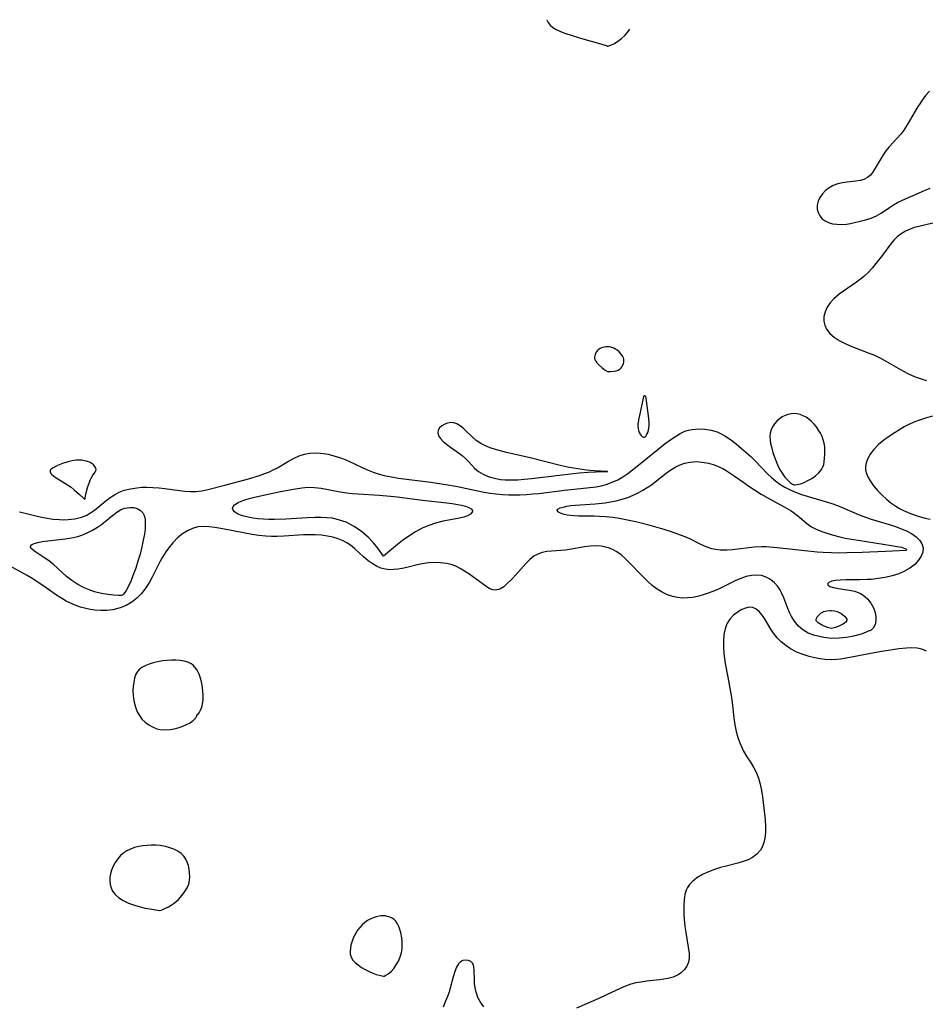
# Model space of a CAD drawing. Header units: inches. Extents: x 1073367 to 1082519, y 1569854 to 1574957.
# Tile 261 of 565: x 1077261 to 1077504, y 1574691 to 1574954. Entities that reach past the tile are written whole.
import ezdxf

# ---------------------------------------------------------------- set-up
doc = ezdxf.new("R2010")
doc.units = ezdxf.units.IN
doc.header["$MEASUREMENT"] = 0
doc.layers.add('CGG_CurvaNivelLidar_v1', color=7, linetype='Continuous', lineweight=30, true_color=0x008008)

msp = doc.modelspace()

# ---------------------------------------------------------------- linework, layer by layer
at = {"layer": 'CGG_CurvaNivelLidar_v1'}
for points in [[(1077402.2242, 1574954.3804, 68), (1077402.2266, 1574954.3583, 68), (1077402.5693, 1574953.6084, 68), (1077403.1317, 1574952.9364, 68), (1077403.8647, 1574952.3317, 68), (1077404.7303, 1574951.7879, 68), (1077405.7192, 1574951.2972, 68), (1077407.0124, 1574950.7926, 68), (1077408.5184, 1574950.2923, 68), (1077411.3005, 1574949.4662, 68), (1077416.9853, 1574947.8519, 68), (1077418.3643, 1574947.3735, 68), (1077418.5, 1574947.272, 68)], [(1077418.5, 1574947.272, 68), (1077418.7122, 1574947.2996, 68), (1077419.3028, 1574947.5282, 68), (1077420.1576, 1574947.9448, 68), (1077421.1652, 1574948.5442, 68), (1077422.2225, 1574949.322, 68), (1077423.2338, 1574950.2448, 68), (1077424.1126, 1574951.2695, 68), (1077424.4684, 1574951.8513, 68)], [(1077504.7153, 1574935.2441, 68), (1077503.7031, 1574934.0476, 68), (1077502.7503, 1574932.813, 68), (1077502.0994, 1574931.8792, 68), (1077501.4877, 1574930.925, 68), (1077498.7874, 1574926.2351, 68), (1077497.8345, 1574924.772, 68), (1077497.034, 1574923.7297, 68), (1077496.0196, 1574922.5794, 68), (1077493.9629, 1574920.3753, 68), (1077493.0284, 1574919.239, 68), (1077492.3181, 1574918.2064, 68), (1077489.9566, 1574914.2323, 68), (1077489.4466, 1574913.4802, 68), (1077488.8906, 1574912.8119, 68), (1077488.0835, 1574912.1293, 68), (1077487.1551, 1574911.6372, 68), (1077486.1253, 1574911.3445, 68), (1077485.0056, 1574911.1707, 68), (1077482.6371, 1574910.8804, 68), (1077481.4194, 1574910.6881, 68), (1077480.2222, 1574910.4228, 68), (1077478.9054, 1574909.9728, 68), (1077477.8265, 1574909.3875, 68), (1077476.8607, 1574908.6463, 68), (1077476.0296, 1574907.7811, 68), (1077475.3629, 1574906.8186, 68), (1077474.8992, 1574905.7992, 68), (1077474.6488, 1574904.7477, 68), (1077474.638, 1574903.7041, 68), (1077474.8741, 1574902.7519, 68), (1077475.3328, 1574901.8765, 68), (1077475.9937, 1574901.1143, 68), (1077476.779, 1574900.5346, 68), (1077477.6963, 1574900.0896, 68), (1077478.7162, 1574899.7845, 68), (1077479.912, 1574899.615, 68), (1077481.1699, 1574899.5922, 68), (1077482.4639, 1574899.6924, 68), (1077483.5593, 1574899.8557, 68), (1077484.6563, 1574900.0713, 68), (1077486.1492, 1574900.4198, 68), (1077487.6067, 1574900.804, 68), (1077489.1385, 1574901.2643, 68), (1077490.5611, 1574901.8518, 68), (1077491.7737, 1574902.582, 68), (1077493.988, 1574904.1429, 68), (1077495.0686, 1574904.8406, 68), (1077496.2019, 1574905.4835, 68), (1077497.538, 1574906.1191, 68), (1077503.4342, 1574908.6916, 68), (1077504.8966, 1574909.3023, 68)], [(1077505.6602, 1574899.8803, 68), (1077501.8414, 1574899.0357, 68), (1077500.668, 1574898.7252, 68), (1077499.5288, 1574898.3465, 68), (1077498.2718, 1574897.7932, 68), (1077497.1053, 1574897.1101, 68), (1077496.0538, 1574896.2899, 68), (1077495.1965, 1574895.4071, 68), (1077494.4107, 1574894.4319, 68), (1077492.1566, 1574891.3732, 68), (1077490.3987, 1574889.1127, 68), (1077489.3752, 1574887.9049, 68), (1077488.2946, 1574886.7472, 68), (1077487.1429, 1574885.664, 68), (1077486.5676, 1574885.1822, 68), (1077485.2222, 1574884.1611, 68), (1077481.6665, 1574881.7358, 68), (1077480.5408, 1574880.9104, 68), (1077479.8047, 1574880.3113, 68), (1077479.1177, 1574879.6839, 68), (1077478.1325, 1574878.5992, 68), (1077477.3335, 1574877.4439, 68), (1077476.7587, 1574876.2331, 68), (1077476.4517, 1574874.9812, 68), (1077476.4376, 1574873.7266, 68), (1077476.6925, 1574872.6236, 68), (1077477.1843, 1574871.576, 68), (1077478.0534, 1574870.4261, 68), (1077479.1774, 1574869.406, 68), (1077480.5681, 1574868.4905, 68), (1077482.1227, 1574867.6975, 68), (1077483.4782, 1574867.1163, 68), (1077487.9032, 1574865.4238, 68), (1077489.9634, 1574864.5714, 68), (1077491.6169, 1574863.7748, 68), (1077493.2386, 1574862.9037, 68), (1077497.6236, 1574860.3905, 68), (1077499.0965, 1574859.6267, 68), (1077500.9094, 1574858.8313, 68), (1077502.7794, 1574858.1754, 68), (1077503.9616, 1574857.841, 68)], [(1077505.5646, 1574848.2309, 68), (1077503.6357, 1574847.7309, 68), (1077502.0427, 1574847.2225, 68), (1077500.4917, 1574846.6295, 68), (1077498.9973, 1574845.9424, 68), (1077497.9641, 1574845.386, 68), (1077495.5744, 1574843.9188, 68), (1077493.9838, 1574842.88, 68), (1077492.4639, 1574841.8041, 68), (1077491.0713, 1574840.6527, 68), (1077489.8525, 1574839.3875, 68), (1077488.8359, 1574838.0551, 68), (1077488.1768, 1574836.9469, 68), (1077487.7265, 1574835.8165, 68), (1077487.5541, 1574834.8248, 68), (1077487.599, 1574833.8316, 68), (1077487.8349, 1574832.937, 68), (1077488.2233, 1574832.046, 68), (1077488.8534, 1574830.9475, 68), (1077489.77, 1574829.6463, 68), (1077490.8358, 1574828.3597, 68), (1077492.0243, 1574827.111, 68), (1077493.1717, 1574826.0528, 68), (1077494.396, 1574825.0638, 68), (1077495.6941, 1574824.1666, 68), (1077496.7174, 1574823.5657, 68), (1077497.7724, 1574823.0238, 68), (1077499.6551, 1574822.2013, 68), (1077501.4182, 1574821.5728, 68), (1077503.1711, 1574821.0726, 68), (1077504.8812, 1574820.7126, 68)], [(1077261.0077, 1574822.6814, 67.5), (1077262.5128, 1574822.33, 67.5), (1077265.6923, 1574821.4956, 67.5), (1077267.0216, 1574821.2047, 67.5), (1077268.3718, 1574820.9619, 67.5), (1077270.0661, 1574820.7322, 67.5), (1077271.7595, 1574820.5924, 67.5), (1077272.9219, 1574820.5567, 67.5), (1077274.07, 1574820.5812, 67.5), (1077275.8593, 1574820.7729, 67.5), (1077277.5688, 1574821.1958, 67.5), (1077278.8274, 1574821.7148, 67.5), (1077280.0178, 1574822.3822, 67.5), (1077281.057, 1574823.1045, 67.5), (1077282.0583, 1574823.895, 67.5), (1077284.156, 1574825.6396, 67.5), (1077285.2443, 1574826.4641, 67.5), (1077286.4574, 1574827.2436, 67.5), (1077287.736, 1574827.9075, 67.5), (1077289.0765, 1574828.4346, 67.5), (1077290.7161, 1574828.8586, 67.5), (1077292.4161, 1574829.1142, 67.5), (1077293.7387, 1574829.2214, 67.5), (1077295.0781, 1574829.2577, 67.5), (1077296.7275, 1574829.2082, 67.5), (1077298.3832, 1574829.0748, 67.5), (1077299.9667, 1574828.8891, 67.5), (1077303.8303, 1574828.3437, 67.5), (1077305.3232, 1574828.1671, 67.5), (1077306.8015, 1574828.0698, 67.5), (1077308.264, 1574828.0957, 67.5), (1077309.8355, 1574828.2965, 67.5), (1077311.4033, 1574828.6271, 67.5), (1077315.9655, 1574829.7892, 67.5), (1077322.3719, 1574831.505, 67.5), (1077325.2778, 1574832.3921, 67.5), (1077326.6935, 1574832.8985, 67.5), (1077327.94, 1574833.408, 67.5), (1077328.8082, 1574833.8102, 67.5), (1077330.0787, 1574834.4807, 67.5), (1077333.0487, 1574836.2525, 67.5), (1077334.5418, 1574837.0624, 67.5), (1077335.9165, 1574837.6573, 67.5), (1077337.3326, 1574838.1053, 67.5), (1077338.7833, 1574838.3807, 67.5), (1077340.1959, 1574838.4625, 67.5), (1077341.6259, 1574838.3887, 67.5), (1077343.0648, 1574838.1849, 67.5), (1077343.6859, 1574838.0617, 67.5), (1077345.2051, 1574837.677, 67.5), (1077346.7154, 1574837.1933, 67.5), (1077348.2122, 1574836.6295, 67.5), (1077350.5196, 1574835.6178, 67.5), (1077353.132, 1574834.3618, 67.5), (1077354.4186, 1574833.8021, 67.5), (1077355.733, 1574833.2968, 67.5), (1077357.0741, 1574832.8546, 67.5), (1077358.6853, 1574832.4216, 67.5), (1077359.6712, 1574832.1989, 67.5), (1077360.6659, 1574832.0012, 67.5), (1077362.5313, 1574831.6899, 67.5), (1077371.1429, 1574830.5745, 67.5), (1077375.2097, 1574829.9925, 67.5), (1077378.358, 1574829.4451, 67.5), (1077383.3093, 1574828.3696, 67.5), (1077385.4554, 1574827.9368, 67.5), (1077387.0277, 1574827.668, 67.5), (1077388.6066, 1574827.4581, 67.5), (1077390.3402, 1574827.3112, 67.5), (1077392.0815, 1574827.2379, 67.5), (1077395.0221, 1574827.2457, 67.5), (1077396.769, 1574827.3244, 67.5), (1077398.5154, 1574827.4533, 67.5), (1077400.117, 1574827.6107, 67.5), (1077406.9711, 1574828.4431, 67.5), (1077412.9197, 1574829.0517, 67.5), (1077415.4243, 1574829.3882, 67.5), (1077416.8119, 1574829.6524, 67.5), (1077418.1692, 1574829.9982, 67.5), (1077419.7672, 1574830.5563, 67.5), (1077421.2997, 1574831.2659, 67.5), (1077422.6396, 1574832.0427, 67.5), (1077423.9255, 1574832.9158, 67.5), (1077425.1658, 1574833.8592, 67.5), (1077426.9002, 1574835.275, 67.5), (1077433.9793, 1574840.9174, 67.5), (1077435.4573, 1574842.0308, 67.5), (1077436.9475, 1574843.0418, 67.5), (1077437.9775, 1574843.6398, 67.5), (1077439.2449, 1574844.2081, 67.5), (1077440.1767, 1574844.5023, 67.5), (1077441.1304, 1574844.7091, 67.5), (1077442.8461, 1574844.8789, 67.5), (1077444.5769, 1574844.8213, 67.5), (1077446.2904, 1574844.5443, 67.5), (1077447.8512, 1574844.0726, 67.5), (1077448.9605, 1574843.5762, 67.5), (1077449.933, 1574843.0269, 67.5), (1077451.4565, 1574842.0099, 67.5), (1077452.9523, 1574840.8705, 67.5), (1077454.4241, 1574839.647, 67.5), (1077455.6446, 1574838.5721, 67.5), (1077456.8426, 1574837.4639, 67.5), (1077458.0105, 1574836.3258, 67.5), (1077461.3495, 1574832.8724, 67.5), (1077462.4047, 1574831.8803, 67.5), (1077463.5018, 1574830.946, 67.5), (1077464.6495, 1574830.0879, 67.5), (1077465.9937, 1574829.2419, 67.5), (1077467.4002, 1574828.5094, 67.5), (1077468.8587, 1574827.8887, 67.5), (1077470.4906, 1574827.3319, 67.5), (1077478.3038, 1574825.0171, 67.5), (1077480.0963, 1574824.3506, 67.5), (1077485.0938, 1574822.1987, 67.5), (1077486.5945, 1574821.6056, 67.5), (1077489.1029, 1574820.7329, 67.5), (1077494.5138, 1574819.0704, 67.5), (1077495.8711, 1574818.6257, 67.5), (1077497.1814, 1574818.1512, 67.5), (1077498.4248, 1574817.6277, 67.5), (1077499.8732, 1574816.8652, 67.5), (1077501.1241, 1574815.9874, 67.5), (1077502.0507, 1574815.0718, 67.5), (1077502.7042, 1574814.0748, 67.5), (1077503.019, 1574813.0167, 67.5), (1077502.9376, 1574811.9091, 67.5), (1077502.508, 1574810.7929, 67.5), (1077501.7927, 1574809.7043, 67.5), (1077500.7614, 1574808.6083, 67.5), (1077499.5061, 1574807.6167, 67.5), (1077498.063, 1574806.7657, 67.5), (1077496.506, 1574806.1017, 67.5), (1077494.7414, 1574805.5486, 67.5), (1077492.8935, 1574805.1207, 67.5), (1077490.9958, 1574804.8031, 67.5), (1077489.0769, 1574804.5904, 67.5), (1077488.0246, 1574804.5188, 67.5), (1077486.0966, 1574804.4571, 67.5), (1077482.4437, 1574804.4396, 67.5), (1077480.8092, 1574804.389, 67.5), (1077479.5524, 1574804.2719, 67.5), (1077478.5779, 1574804.0802, 67.5), (1077477.8048, 1574803.7778, 67.5), (1077477.442, 1574803.4138, 67.5), (1077477.5609, 1574803.0408, 67.5), (1077478.0825, 1574802.697, 67.5), (1077478.9961, 1574802.399, 67.5), (1077480.3801, 1574802.1189, 67.5), (1077483.228, 1574801.7262, 67.5), (1077484.7526, 1574801.4101, 67.5), (1077486.2769, 1574800.7753, 67.5), (1077486.9767, 1574800.333, 67.5), (1077488.0858, 1574799.3786, 67.5), (1077489.0221, 1574798.2423, 67.5), (1077489.7427, 1574796.99, 67.5), (1077490.2105, 1574795.6882, 67.5), (1077490.3974, 1574794.5284, 67.5), (1077490.371, 1574793.4445, 67.5), (1077490.1534, 1574792.4942, 67.5), (1077489.6743, 1574791.563, 67.5), (1077489.1082, 1574790.983, 67.5), (1077488.7828, 1574790.825, 67.5), (1077488.5, 1574790.8343, 67.5), (1077488.2741, 1574790.683, 67.5), (1077487.5642, 1574790.3691, 67.5), (1077486.4485, 1574789.9611, 67.5), (1077484.3482, 1574789.3701, 67.5), (1077482.5218, 1574789.0187, 67.5), (1077480.5386, 1574788.81, 67.5), (1077478.467, 1574788.8019, 67.5), (1077476.4056, 1574789.0101, 67.5), (1077474.4413, 1574789.4304, 67.5), (1077474.0055, 1574789.5583, 67.5), (1077472.2695, 1574790.2263, 67.5), (1077470.8232, 1574791.0628, 67.5), (1077469.6731, 1574792.0425, 67.5), (1077468.5426, 1574793.3544, 67.5), (1077467.7474, 1574794.6321, 67.5), (1077467.2252, 1574795.7, 67.5), (1077466.7684, 1574796.803, 67.5), (1077465.7199, 1574799.6379, 67.5), (1077465.1304, 1574800.9869, 67.5), (1077464.6476, 1574801.8663, 67.5), (1077464.0925, 1574802.6811, 67.5), (1077463.1928, 1574803.6829, 67.5), (1077462.1638, 1574804.5143, 67.5), (1077461.0248, 1574805.1515, 67.5), (1077459.7477, 1574805.5759, 67.5), (1077458.3986, 1574805.7434, 67.5), (1077457.0256, 1574805.6469, 67.5), (1077455.6284, 1574805.3292, 67.5), (1077454.174, 1574804.8159, 67.5), (1077452.7109, 1574804.1723, 67.5), (1077449.6049, 1574802.6389, 67.5), (1077448.2487, 1574802.0018, 67.5), (1077446.7166, 1574801.3552, 67.5), (1077445.1613, 1574800.7832, 67.5), (1077443.8727, 1574800.3778, 67.5), (1077442.5804, 1574800.039, 67.5), (1077441.2506, 1574799.7716, 67.5), (1077439.9266, 1574799.6075, 67.5), (1077438.6125, 1574799.5732, 67.5), (1077437.2373, 1574799.7039, 67.5), (1077435.8883, 1574800.0006, 67.5), (1077434.5765, 1574800.4556, 67.5), (1077433.1538, 1574801.1499, 67.5), (1077431.788, 1574802.0025, 67.5), (1077430.4758, 1574802.9806, 67.5), (1077429.2169, 1574804.0595, 67.5), (1077427.7387, 1574805.4906, 67.5), (1077424.2931, 1574809.1048, 67.5), (1077423.2173, 1574810.1629, 67.5), (1077422.1098, 1574811.1343, 67.5), (1077420.9478, 1574811.9779, 67.5), (1077420.0123, 1574812.5091, 67.5), (1077419.0357, 1574812.9317, 67.5), (1077417.9854, 1574813.2468, 67.5), (1077416.8226, 1574813.4448, 67.5), (1077415.3349, 1574813.5185, 67.5), (1077413.824, 1574813.4418, 67.5), (1077412.3057, 1574813.2527, 67.5), (1077408.3309, 1574812.5729, 67.5), (1077407.2602, 1574812.4427, 67.5), (1077403.4966, 1574812.17, 67.5), (1077402.2059, 1574812.0301, 67.5), (1077400.9716, 1574811.7847, 67.5), (1077399.7894, 1574811.3689, 67.5), (1077399.2716, 1574811.1044, 67.5), (1077398.7155, 1574810.7509, 67.5), (1077397.6887, 1574809.9112, 67.5), (1077396.7278, 1574808.9366, 67.5), (1077393.9223, 1574805.7578, 67.5), (1077392.9666, 1574804.7503, 67.5), (1077391.3582, 1574803.1672, 67.5), (1077390.6933, 1574802.6047, 67.5), (1077389.6193, 1574801.9464, 67.5), (1077388.5269, 1574801.685, 67.5), (1077387.7782, 1574801.7868, 67.5), (1077387.0197, 1574802.0832, 67.5), (1077386.247, 1574802.5283, 67.5), (1077381.3539, 1574806.056, 67.5), (1077380.2244, 1574806.8096, 67.5), (1077379.0597, 1574807.5053, 67.5), (1077377.8464, 1574808.0995, 67.5), (1077376.629, 1574808.5376, 67.5), (1077375.3672, 1574808.8402, 67.5), (1077373.7978, 1574809.0309, 67.5), (1077372.2012, 1574809.0698, 67.5), (1077370.5385, 1574808.9869, 67.5), (1077368.8875, 1574808.7716, 67.5), (1077367.4834, 1574808.4738, 67.5), (1077364.7154, 1574807.7664, 67.5), (1077363.5201, 1574807.503, 67.5), (1077362.3319, 1574807.3026, 67.5), (1077361.1586, 1574807.1855, 67.5), (1077360.0666, 1574807.1737, 67.5), (1077359.0004, 1574807.2875, 67.5), (1077357.7688, 1574807.6167, 67.5), (1077356.5831, 1574808.1306, 67.5), (1077355.4461, 1574808.7953, 67.5), (1077354.3626, 1574809.5839, 67.5), (1077353.1804, 1574810.6087, 67.5), (1077350.8528, 1574812.7694, 67.5), (1077350.1223, 1574813.376, 67.5), (1077349.3586, 1574813.9395, 67.5), (1077348.5273, 1574814.4631, 67.5), (1077347.6539, 1574814.9191, 67.5), (1077346.3366, 1574815.4486, 67.5), (1077344.9539, 1574815.8541, 67.5), (1077343.4529, 1574816.1693, 67.5), (1077341.9106, 1574816.3849, 67.5), (1077340.2349, 1574816.5126, 67.5), (1077338.5364, 1574816.5446, 67.5), (1077337.0275, 1574816.5013, 67.5), (1077331.8371, 1574816.1206, 67.5), (1077329.9961, 1574816.0302, 67.5), (1077328.4906, 1574816.0284, 67.5), (1077326.9885, 1574816.1106, 67.5), (1077325.1504, 1574816.3106, 67.5), (1077323.3168, 1574816.5883, 67.5), (1077321.489, 1574816.9125, 67.5), (1077315.4473, 1574818.0725, 67.5), (1077313.356, 1574818.4293, 67.5), (1077311.7601, 1574818.646, 67.5), (1077310.2157, 1574818.7395, 67.5), (1077308.7252, 1574818.6213, 67.5), (1077307.3253, 1574818.232, 67.5), (1077305.9813, 1574817.6024, 67.5), (1077304.6958, 1574816.7767, 67.5), (1077303.3317, 1574815.6589, 67.5), (1077302.0557, 1574814.3741, 67.5), (1077300.8808, 1574812.9474, 67.5), (1077300.1947, 1574811.9778, 67.5), (1077299.3095, 1574810.5673, 67.5), (1077298.5862, 1574809.2547, 67.5), (1077296.5547, 1574805.2089, 67.5), (1077295.8158, 1574803.8651, 67.5), (1077294.8048, 1574802.2895, 67.5), (1077293.6719, 1574800.8339, 67.5), (1077292.4051, 1574799.536, 67.5), (1077291.0474, 1574798.4731, 67.5), (1077289.5718, 1574797.6058, 67.5), (1077287.9962, 1574796.9516, 67.5), (1077286.9916, 1574796.6675, 67.5), (1077285.9608, 1574796.4647, 67.5), (1077284.3912, 1574796.2963, 67.5), (1077282.7944, 1574796.2686, 67.5), (1077281.1858, 1574796.3692, 67.5), (1077279.9712, 1574796.5289, 67.5), (1077278.7645, 1574796.7651, 67.5), (1077277.3144, 1574797.1616, 67.5), (1077275.89, 1574797.6666, 67.5), (1077274.4971, 1574798.2692, 67.5), (1077273.5215, 1574798.7604, 67.5), (1077272.0809, 1574799.6071, 67.5), (1077270.6758, 1574800.541, 67.5), (1077267.5239, 1574802.7661, 67.5), (1077266.0484, 1574803.7583, 67.5), (1077264.5453, 1574804.7148, 67.5), (1077263.0219, 1574805.6325, 67.5), (1077261.4859, 1574806.5072, 67.5), (1077256.9461, 1574808.9434, 67.5)], [(1077503.9435, 1574785.3903, 68), (1077502.7166, 1574785.9199, 68), (1077501.4074, 1574786.1944, 68), (1077500.0176, 1574786.2685, 68), (1077498.5674, 1574786.1961, 68), (1077496.4949, 1574785.9488, 68), (1077491.9452, 1574785.2668, 68), (1077490.3991, 1574784.9976, 68), (1077483.4012, 1574783.6602, 68), (1077480.9297, 1574783.2426, 68), (1077479.8935, 1574783.1103, 68), (1077478.4236, 1574783.0229, 68), (1077476.7158, 1574783.0937, 68), (1077475.376, 1574783.2863, 68), (1077474.0469, 1574783.5657, 68), (1077472.4687, 1574783.9707, 68), (1077470.9149, 1574784.4592, 68), (1077469.4084, 1574785.0537, 68), (1077468.8871, 1574785.2968, 68), (1077467.5276, 1574786.0361, 68), (1077466.251, 1574786.875, 68), (1077465.0364, 1574787.8314, 68), (1077463.964, 1574788.8975, 68), (1077462.959, 1574790.2267, 68), (1077462.2684, 1574791.2964, 68), (1077460.4425, 1574794.2671, 68), (1077459.9071, 1574795.03, 68), (1077459.122, 1574795.9461, 68), (1077458.2792, 1574796.6442, 68), (1077457.3745, 1574797.0515, 68), (1077456.4484, 1574797.1159, 68), (1077455.4799, 1574796.91, 68), (1077454.4884, 1574796.4976, 68), (1077453.3397, 1574795.822, 68), (1077452.2459, 1574794.9642, 68), (1077451.2723, 1574793.9336, 68), (1077450.4935, 1574792.7246, 68), (1077449.966, 1574791.3184, 68), (1077449.6656, 1574789.7904, 68), (1077449.5364, 1574788.1617, 68), (1077449.5455, 1574786.4647, 68), (1077449.6705, 1574784.7248, 68), (1077450.0288, 1574782.0663, 68), (1077450.6749, 1574778.3942, 68), (1077451.6439, 1574773.4733, 68), (1077451.9009, 1574771.6331, 68), (1077452.37, 1574767.5267, 68), (1077452.6285, 1574765.6691, 68), (1077452.9777, 1574763.8472, 68), (1077453.3961, 1574762.3041, 68), (1077453.9246, 1574760.8093, 68), (1077454.561, 1574759.3739, 68), (1077454.9597, 1574758.6124, 68), (1077455.8497, 1574757.1108, 68), (1077456.7789, 1574755.6344, 68), (1077457.668, 1574754.1433, 68), (1077458.0205, 1574753.4835, 68), (1077458.4685, 1574752.5303, 68), (1077458.8997, 1574751.3784, 68), (1077459.358, 1574749.7607, 68), (1077459.7122, 1574748.0865, 68), (1077459.9915, 1574746.3744, 68), (1077460.3672, 1574743.3446, 68), (1077460.6885, 1574740.2185, 68), (1077460.8033, 1574738.4039, 68), (1077460.7908, 1574736.6444, 68), (1077460.6538, 1574735.3533, 68), (1077460.3799, 1574734.1268, 68), (1077459.9887, 1574733.0775, 68), (1077459.4526, 1574732.1188, 68), (1077458.5197, 1574731.0248, 68), (1077457.3585, 1574730.1354, 68), (1077456.1536, 1574729.5175, 68), (1077454.8311, 1574729.0298, 68), (1077453.4259, 1574728.6269, 68), (1077450.2425, 1574727.8571, 68), (1077448.7606, 1574727.466, 68), (1077447.1153, 1574726.9419, 68), (1077445.5249, 1574726.3286, 68), (1077443.8986, 1574725.5664, 68), (1077442.4119, 1574724.6877, 68), (1077441.1222, 1574723.6683, 68), (1077440.4473, 1574722.9433, 68), (1077439.8869, 1574722.1173, 68), (1077439.5656, 1574721.4418, 68), (1077439.1892, 1574720.1976, 68), (1077438.9807, 1574718.8571, 68), (1077438.8946, 1574717.4449, 68), (1077438.8904, 1574716.2072, 68), (1077438.9364, 1574714.9447, 68), (1077439.0252, 1574713.6685, 68), (1077439.235, 1574711.677, 68), (1077439.4472, 1574710.0971, 68), (1077440.321, 1574704.4433, 68), (1077440.3651, 1574703.2906, 68), (1077440.1805, 1574702.1375, 68), (1077439.7531, 1574701.0579, 68), (1077439.1402, 1574700.1447, 68), (1077438.3449, 1574699.3514, 68), (1077437.3863, 1574698.7027, 68), (1077436.0872, 1574698.1507, 68), (1077434.6373, 1574697.7706, 68), (1077433.554, 1574697.5758, 68), (1077432.4316, 1574697.4191, 68), (1077428.8991, 1574697.0142, 68), (1077427.4918, 1574696.8199, 68), (1077426.0949, 1574696.5645, 68), (1077424.7205, 1574696.2166, 68), (1077423.2721, 1574695.7131, 68), (1077421.8481, 1574695.1067, 68), (1077418.239, 1574693.3778, 68), (1077416.2096, 1574692.4415, 68), (1077410.1834, 1574689.7767, 68)], [(1077385.3749, 1574690.1428, 68), (1077384.4963, 1574691.3933, 68), (1077383.7901, 1574692.715, 68), (1077383.2848, 1574694.0876, 68), (1077383.0298, 1574695.2709, 68), (1077382.8959, 1574696.4538, 68), (1077382.8373, 1574697.612, 68), (1077382.7835, 1574699.8926, 68), (1077382.6707, 1574700.9257, 68), (1077382.3828, 1574701.7495, 68), (1077381.9016, 1574702.2799, 68), (1077381.2611, 1574702.5896, 68), (1077380.5308, 1574702.6812, 68), (1077379.7768, 1574702.545, 68), (1077379.4193, 1574702.3892, 68), (1077379.0016, 1574702.1075, 68), (1077378.5743, 1574701.6628, 68), (1077378.0505, 1574700.8091, 68), (1077377.569, 1574699.608, 68), (1077377.1605, 1574698.2354, 68), (1077376.3607, 1574695.2113, 68), (1077376.0613, 1574694.2188, 68), (1077375.618, 1574692.9326, 68), (1077375.1276, 1574691.6678, 68), (1077374.4419, 1574690.0862, 68)]]:
    msp.add_polyline3d(points, dxfattribs=at)
for points in [[(1077418.5, 1574860.2017, 68), (1077419.2502, 1574860.1771, 68), (1077420.2929, 1574860.2713, 68), (1077420.8507, 1574860.3972, 68), (1077421.3763, 1574860.5983, 68), (1077421.813, 1574860.871, 68), (1077422.1684, 1574861.2035, 68), (1077422.4317, 1574861.5676, 68), (1077422.6088, 1574861.9409, 68), (1077422.7449, 1574862.3261, 68), (1077422.8378, 1574862.7174, 68), (1077422.8779, 1574863.1088, 68), (1077422.8508, 1574863.4948, 68), (1077422.7541, 1574863.8474, 68), (1077422.6001, 1574864.1909, 68), (1077422.1703, 1574864.849, 68), (1077421.6274, 1574865.457, 68), (1077420.9944, 1574865.9841, 68), (1077420.6101, 1574866.2222, 68), (1077420.2048, 1574866.4248, 68), (1077419.3552, 1574866.7279, 68), (1077418.9196, 1574866.8213, 68), (1077418.4813, 1574866.8648, 68), (1077418.0289, 1574866.8481, 68), (1077417.5819, 1574866.7769, 68), (1077417.1463, 1574866.6595, 68), (1077416.7292, 1574866.4997, 68), (1077416.3403, 1574866.2965, 68), (1077415.9923, 1574866.044, 68), (1077415.7276, 1574865.7734, 68), (1077415.5031, 1574865.468, 68), (1077415.3165, 1574865.1378, 68), (1077415.1685, 1574864.7914, 68), (1077415.0634, 1574864.436, 68), (1077415.0097, 1574864.0783, 68), (1077415.0206, 1574863.7246, 68), (1077415.1214, 1574863.3495, 68), (1077415.3423, 1574862.9467, 68), (1077415.6689, 1574862.5197, 68), (1077416.0714, 1574862.0864, 68), (1077416.9876, 1574861.2708, 68), (1077417.8755, 1574860.6142, 68)], [(1077428.5, 1574842.6589, 68), (1077428.6149, 1574842.7256, 68), (1077428.8565, 1574843.0429, 68), (1077429.0657, 1574843.4314, 68), (1077429.2666, 1574843.9259, 68), (1077429.4366, 1574844.5019, 68), (1077429.5587, 1574845.1391, 68), (1077429.6295, 1574845.8048, 68), (1077429.6541, 1574846.4698, 68), (1077429.5916, 1574847.6797, 68), (1077428.86, 1574853.0691, 68), (1077428.7814, 1574853.4169, 68), (1077428.721, 1574853.5433, 68), (1077428.6445, 1574853.6428, 68), (1077428.475, 1574853.7414, 68), (1077428.3536, 1574853.7332, 68), (1077428.2451, 1574853.6596, 68), (1077428.1534, 1574853.5051, 68), (1077427.9166, 1574852.6271, 68), (1077426.8781, 1574847.6688, 68), (1077426.6412, 1574846.1175, 68), (1077426.6333, 1574845.5555, 68), (1077426.691, 1574844.9737, 68), (1077426.8148, 1574844.4027, 68), (1077427.0027, 1574843.8721, 68), (1077427.2505, 1574843.4102, 68), (1077427.5244, 1574843.0637, 68), (1077427.8145, 1574842.8104, 68), (1077428.0914, 1574842.6582, 68), (1077428.2849, 1574842.6078, 68), (1077428.4276, 1574842.611, 68)], [(1077468.5, 1574829.8687, 68), (1077468.7069, 1574829.8528, 68), (1077469.3049, 1574829.9477, 68), (1077470.1849, 1574830.1783, 68), (1077471.1447, 1574830.5281, 68), (1077472.1834, 1574831.0104, 68), (1077473.2352, 1574831.6131, 68), (1077474.2344, 1574832.3212, 68), (1077475.1141, 1574833.1185, 68), (1077475.8067, 1574833.9887, 68), (1077476.1685, 1574834.6743, 68), (1077476.4017, 1574835.3677, 68), (1077476.528, 1574836.0504, 68), (1077476.6395, 1574837.0185, 68), (1077476.7013, 1574838.01, 68), (1077476.71, 1574839.0118, 68), (1077476.656, 1574840.0125, 68), (1077476.5236, 1574841.0009, 68), (1077476.2902, 1574841.9651, 68), (1077475.961, 1574842.8424, 68), (1077475.5432, 1574843.6898, 68), (1077475.0299, 1574844.5497, 68), (1077474.4543, 1574845.3723, 68), (1077473.8231, 1574846.148, 68), (1077473.1379, 1574846.8628, 68), (1077472.3953, 1574847.4967, 68), (1077471.6649, 1574847.9867, 68), (1077470.895, 1574848.3884, 68), (1077470.0977, 1574848.6969, 68), (1077469.2836, 1574848.9004, 68), (1077468.4619, 1574848.9799, 68), (1077467.6388, 1574848.9179, 68), (1077466.8269, 1574848.7309, 68), (1077466.0368, 1574848.4383, 68), (1077465.2813, 1574848.052, 68), (1077464.5756, 1574847.5772, 68), (1077463.8557, 1574846.9375, 68), (1077463.2263, 1574846.2111, 68), (1077462.6979, 1574845.4185, 68), (1077462.2909, 1574844.5738, 68), (1077462.0372, 1574843.6853, 68), (1077461.9637, 1574842.8014, 68), (1077462.0249, 1574841.8906, 68), (1077462.1825, 1574840.9599, 68), (1077462.4046, 1574840.0145, 68), (1077462.8007, 1574838.5824, 68), (1077463.1322, 1574837.5376, 68), (1077463.5407, 1574836.4062, 68), (1077464.0269, 1574835.2412, 68), (1077464.5915, 1574834.0954, 68), (1077465.2325, 1574833.0197, 68), (1077466.0023, 1574831.9763, 68), (1077466.7839, 1574831.1099, 68), (1077467.5057, 1574830.454, 68), (1077468.0054, 1574830.0866, 68), (1077468.3549, 1574829.8885, 68)], [(1077418.5, 1574833.381, 68), (1077418.5169, 1574833.3932, 68), (1077418.4514, 1574833.4116, 68), (1077414.9307, 1574833.6408, 68), (1077412.897, 1574833.8297, 68), (1077410.5883, 1574834.1342, 68), (1077408.224, 1574834.5609, 68), (1077405.8298, 1574835.0858, 68), (1077398.1348, 1574837.0049, 68), (1077391.4448, 1574838.5735, 68), (1077388.4934, 1574839.3504, 68), (1077387.0955, 1574839.7921, 68), (1077385.7721, 1574840.309, 68), (1077384.546, 1574840.9412, 68), (1077383.3327, 1574841.7944, 68), (1077382.2263, 1574842.7575, 68), (1077380.4909, 1574844.4354, 68), (1077379.7945, 1574845.0674, 68), (1077378.986, 1574845.6937, 68), (1077378.1641, 1574846.1768, 68), (1077377.3313, 1574846.4724, 68), (1077376.4877, 1574846.5465, 68), (1077375.6644, 1574846.4246, 68), (1077374.8913, 1574846.1457, 68), (1077374.1334, 1574845.6928, 68), (1077373.5269, 1574845.1266, 68), (1077373.1296, 1574844.4802, 68), (1077373.0111, 1574843.7813, 68), (1077373.2318, 1574843.0376, 68), (1077373.7415, 1574842.2774, 68), (1077374.4673, 1574841.5121, 68), (1077375.3488, 1574840.7516, 68), (1077376.4388, 1574839.9282, 68), (1077378.6039, 1574838.4287, 68), (1077379.5741, 1574837.7195, 68), (1077380.456, 1574836.9648, 68), (1077381.2695, 1574836.095, 68), (1077382.0371, 1574835.1963, 68), (1077382.8683, 1574834.3279, 68), (1077383.9431, 1574833.4789, 68), (1077385.1867, 1574832.7444, 68), (1077386.5667, 1574832.138, 68), (1077387.5487, 1574831.8154, 68), (1077388.5731, 1574831.5625, 68), (1077389.8113, 1574831.3581, 68), (1077391.0883, 1574831.2403, 68), (1077392.7575, 1574831.1954, 68), (1077394.4625, 1574831.2426, 68), (1077396.1933, 1574831.3585, 68), (1077398.161, 1574831.5504, 68), (1077406.3536, 1574832.5762, 68), (1077410.9105, 1574833.0545, 68), (1077413.2997, 1574833.2362, 68), (1077415.3758, 1574833.3521, 68), (1077418.1009, 1574833.4231, 68)], [(1077278.5, 1574825.9289, 68), (1077278.5608, 1574826.4241, 68), (1077278.8571, 1574827.7128, 68), (1077279.3363, 1574829.4094, 68), (1077279.6344, 1574830.291, 68), (1077279.9672, 1574831.1296, 68), (1077280.3306, 1574831.8759, 68), (1077280.6711, 1574832.4312, 68), (1077281.2466, 1574833.2392, 68), (1077281.4335, 1574833.5984, 68), (1077281.5095, 1574833.9611, 68), (1077281.4285, 1574834.3813, 68), (1077281.1971, 1574834.8015, 68), (1077280.8463, 1574835.2035, 68), (1077280.396, 1574835.5673, 68), (1077279.9621, 1574835.824, 68), (1077279.4819, 1574836.041, 68), (1077278.9656, 1574836.2172, 68), (1077278.4208, 1574836.3491, 68), (1077277.699, 1574836.4486, 68), (1077276.9539, 1574836.4807, 68), (1077276.1962, 1574836.4525, 68), (1077275.4348, 1574836.3649, 68), (1077274.6848, 1574836.2198, 68), (1077273.9424, 1574836.0292, 68), (1077272.4974, 1574835.5593, 68), (1077271.153, 1574835.0203, 68), (1077270.5484, 1574834.7353, 68), (1077270.015, 1574834.4421, 68), (1077269.5814, 1574834.1408, 68), (1077269.3497, 1574833.9127, 68), (1077269.2422, 1574833.7432, 68), (1077269.1881, 1574833.5494, 68), (1077269.211, 1574833.3294, 68), (1077269.4131, 1574832.9516, 68), (1077269.6465, 1574832.6904, 68), (1077270.0687, 1574832.3266, 68), (1077270.577, 1574831.9615, 68), (1077273.1518, 1574830.3697, 68), (1077274.7985, 1574829.2258, 68), (1077275.6255, 1574828.5764, 68), (1077277.1009, 1574827.3036, 68), (1077278.1436, 1574826.32, 68)], [(1077498.5, 1574812.3553, 67), (1077492.9251, 1574812.0131, 67), (1077486.6857, 1574811.7491, 67), (1077482.5763, 1574811.6477, 67), (1077480.6692, 1574811.6342, 67), (1077478.4819, 1574811.6639, 67), (1077476.2815, 1574811.7516, 67), (1077474.6141, 1574811.8681, 67), (1077471.3032, 1574812.1918, 67), (1077463.9584, 1574813.0204, 67), (1077460.9477, 1574813.2521, 67), (1077459.7508, 1574813.28, 67), (1077457.7605, 1574813.1792, 67), (1077451.9797, 1574812.5044, 67), (1077450.4538, 1574812.3979, 67), (1077449.5411, 1574812.3779, 67), (1077448.6374, 1574812.4097, 67), (1077447.5145, 1574812.5448, 67), (1077446.4102, 1574812.7908, 67), (1077444.9345, 1574813.2983, 67), (1077443.482, 1574813.9453, 67), (1077440.5411, 1574815.3911, 67), (1077439.3093, 1574815.9416, 67), (1077438.043, 1574816.4551, 67), (1077436.5957, 1574816.9845, 67), (1077435.1186, 1574817.4755, 67), (1077433.0686, 1574818.0974, 67), (1077429.9255, 1574818.9616, 67), (1077426.7515, 1574819.79, 67), (1077425.1554, 1574820.1795, 67), (1077423.4095, 1574820.5547, 67), (1077421.6552, 1574820.8746, 67), (1077419.8982, 1574821.1348, 67), (1077417.9546, 1574821.3402, 67), (1077416.3868, 1574821.4285, 67), (1077414.9096, 1574821.4659, 67), (1077410.68, 1574821.514, 67), (1077409.6045, 1574821.561, 67), (1077408.5928, 1574821.6481, 67), (1077407.6838, 1574821.7835, 67), (1077406.8687, 1574821.9659, 67), (1077405.8682, 1574822.3102, 67), (1077405.2085, 1574822.7025, 67), (1077404.9958, 1574823.101, 67), (1077405.2312, 1574823.414, 67), (1077405.7924, 1574823.6991, 67), (1077406.6091, 1574823.9518, 67), (1077407.6244, 1574824.1665, 67), (1077408.6286, 1574824.3168, 67), (1077409.8614, 1574824.4441, 67), (1077415.2107, 1574824.786, 67), (1077417.9056, 1574825.0715, 67), (1077419.2693, 1574825.2961, 67), (1077420.8358, 1574825.6205, 67), (1077422.381, 1574826.0179, 67), (1077423.8936, 1574826.4995, 67), (1077425.361, 1574827.0808, 67), (1077426.696, 1574827.7312, 67), (1077427.9874, 1574828.4611, 67), (1077429.1257, 1574829.1734, 67), (1077430.231, 1574829.926, 67), (1077431.2991, 1574830.715, 67), (1077434.2058, 1574833.0242, 67), (1077435.492, 1574833.9283, 67), (1077436.8188, 1574834.7202, 67), (1077437.9449, 1574835.2658, 67), (1077439.1038, 1574835.6839, 67), (1077440.6282, 1574835.997, 67), (1077442.1934, 1574836.0883, 67), (1077443.8567, 1574835.9761, 67), (1077445.5192, 1574835.676, 67), (1077446.7506, 1574835.3359, 67), (1077447.9592, 1574834.8932, 67), (1077449.3734, 1574834.2221, 67), (1077450.2323, 1574833.7425, 67), (1077451.077, 1574833.2243, 67), (1077452.3962, 1574832.3386, 67), (1077455.016, 1574830.4884, 67), (1077456.1149, 1574829.7492, 67), (1077459.688, 1574827.4215, 67), (1077461.0527, 1574826.568, 67), (1077462.6398, 1574825.6689, 67), (1077465.8146, 1574823.9792, 67), (1077467.652, 1574822.901, 67), (1077468.3045, 1574822.4664, 67), (1077469.4393, 1574821.6175, 67), (1077472.212, 1574819.2972, 67), (1077473.1031, 1574818.6768, 67), (1077474.035, 1574818.1741, 67), (1077475.0299, 1574817.74, 67), (1077476.1962, 1574817.2954, 67), (1077478.6811, 1574816.4898, 67), (1077480.7144, 1574815.9504, 67), (1077482.1719, 1574815.6425, 67), (1077485.5915, 1574815.0641, 67), (1077494.5641, 1574813.6925, 67), (1077496.0549, 1574813.4259, 67), (1077497.2576, 1574813.1585, 67), (1077498.1103, 1574812.89, 67), (1077498.3954, 1574812.753, 67), (1077498.5196, 1574812.6664, 67), (1077498.6109, 1574812.5527, 67), (1077498.6081, 1574812.4499, 67)], [(1077358.5, 1574810.7635, 67), (1077356.9773, 1574812.9138, 67), (1077355.8259, 1574814.3306, 67), (1077354.3818, 1574815.8537, 67), (1077352.6039, 1574817.3873, 67), (1077350.6012, 1574818.7593, 67), (1077348.4574, 1574819.8637, 67), (1077346.468, 1574820.5616, 67), (1077344.7968, 1574820.925, 67), (1077343.2231, 1574821.0858, 67), (1077341.6996, 1574821.1277, 67), (1077340.16, 1574821.1214, 67), (1077338.0288, 1574821.0532, 67), (1077332.3793, 1574820.7078, 67), (1077329.3222, 1574820.5878, 67), (1077327.8036, 1574820.5949, 67), (1077326.3156, 1574820.6724, 67), (1077324.8712, 1574820.8116, 67), (1077323.5325, 1574820.9946, 67), (1077322.2685, 1574821.2245, 67), (1077321.104, 1574821.5047, 67), (1077320.2018, 1574821.791, 67), (1077319.4202, 1574822.1203, 67), (1077318.6118, 1574822.6333, 67), (1077318.2163, 1574823.0938, 67), (1077318.0782, 1574823.5841, 67), (1077318.2261, 1574824.0791, 67), (1077318.6285, 1574824.5572, 67), (1077319.53, 1574825.1551, 67), (1077320.3958, 1574825.5438, 67), (1077321.3923, 1574825.8956, 67), (1077322.473, 1574826.2138, 67), (1077323.6285, 1574826.5112, 67), (1077326.3338, 1574827.1219, 67), (1077330.9129, 1574828.073, 67), (1077334.8988, 1574828.8592, 67), (1077336.5914, 1574829.127, 67), (1077338.2779, 1574829.2542, 67), (1077340.0149, 1574829.1805, 67), (1077341.7631, 1574828.9516, 67), (1077346.9002, 1574828.027, 67), (1077348.5852, 1574827.7689, 67), (1077350.1233, 1574827.5862, 67), (1077351.6711, 1574827.455, 67), (1077357.3242, 1574827.1448, 67), (1077360.4039, 1574826.8673, 67), (1077362.1364, 1574826.665, 67), (1077368.9735, 1574825.7616, 67), (1077375.4233, 1574825.1018, 67), (1077376.8945, 1574824.9142, 67), (1077378.3959, 1574824.6624, 67), (1077379.3986, 1574824.4416, 67), (1077380.4667, 1574824.1443, 67), (1077381.3519, 1574823.8127, 67), (1077381.9976, 1574823.4452, 67), (1077382.332, 1574823.0386, 67), (1077382.2678, 1574822.5419, 67), (1077381.802, 1574822.0418, 67), (1077381.0102, 1574821.5918, 67), (1077380.0303, 1574821.2537, 67), (1077378.8703, 1574820.974, 67), (1077374.4959, 1574820.1686, 67), (1077372.3922, 1574819.624, 67), (1077370.653, 1574819.0255, 67), (1077368.8798, 1574818.2618, 67), (1077367.0306, 1574817.2801, 67), (1077365.2641, 1574816.1742, 67), (1077363.6263, 1574815.0083, 67), (1077362.2882, 1574813.9583, 67)], [(1077288.5, 1574800.3518, 67), (1077288.2783, 1574800.2883, 67), (1077287.5962, 1574800.2683, 67), (1077286.3097, 1574800.3229, 67), (1077284.6264, 1574800.5023, 67), (1077282.9256, 1574800.7997, 67), (1077281.1046, 1574801.2615, 67), (1077279.6947, 1574801.7398, 67), (1077278.3008, 1574802.3308, 67), (1077276.6092, 1574803.2304, 67), (1077275.0455, 1574804.2602, 67), (1077273.6267, 1574805.3806, 67), (1077272.3782, 1574806.4991, 67), (1077271.2909, 1574807.5327, 67), (1077270.0614, 1574808.6106, 67), (1077268.8024, 1574809.591, 67), (1077267.5603, 1574810.4723, 67), (1077265.3698, 1574811.9005, 67), (1077264.5686, 1574812.4614, 67), (1077264.0482, 1574812.9611, 67), (1077263.9132, 1574813.4109, 67), (1077264.2306, 1574813.8074, 67), (1077264.9195, 1574814.1606, 67), (1077265.8892, 1574814.4649, 67), (1077267.0691, 1574814.7116, 67), (1077268.5727, 1574814.9171, 67), (1077273.2148, 1574815.4252, 67), (1077274.9198, 1574815.6987, 67), (1077276.6057, 1574816.0815, 67), (1077277.6819, 1574816.4125, 67), (1077279.1384, 1574817.0041, 67), (1077280.5361, 1574817.724, 67), (1077281.8709, 1574818.5433, 67), (1077282.945, 1574819.2972, 67), (1077283.5438, 1574819.7573, 67), (1077285.9095, 1574821.6842, 67), (1077287.0629, 1574822.5434, 67), (1077288.0762, 1574823.1584, 67), (1077289.1707, 1574823.6137, 67), (1077290.5588, 1574823.8513, 67), (1077291.5992, 1574823.7818, 67), (1077292.5583, 1574823.5077, 67), (1077293.3896, 1574823.0394, 67), (1077294.0376, 1574822.3757, 67), (1077294.411, 1574821.6442, 67), (1077294.6246, 1574820.7887, 67), (1077294.706, 1574819.5375, 67), (1077294.6329, 1574818.1281, 67), (1077294.4497, 1574816.6849, 67), (1077294.1604, 1574815.0396, 67), (1077293.7732, 1574813.254, 67), (1077293.2904, 1574811.3599, 67), (1077292.7365, 1574809.4456, 67), (1077292.1324, 1574807.571, 67), (1077291.4886, 1574805.771, 67), (1077290.8788, 1574804.2444, 67), (1077290.276, 1574802.906, 67), (1077289.7021, 1574801.8028, 67), (1077289.2594, 1574801.0827, 67), (1077288.8881, 1574800.5875, 67), (1077288.6292, 1574800.3436, 67)], [(1077478.5, 1574791.3906, 67), (1077477.3934, 1574791.7189, 67), (1077476.3507, 1574792.1386, 67), (1077475.8266, 1574792.3904, 67), (1077475.3444, 1574792.6556, 67), (1077474.9378, 1574792.9227, 67), (1077474.6417, 1574793.1803, 67), (1077474.4622, 1574793.4309, 67), (1077474.3782, 1574793.6963, 67), (1077474.4038, 1574793.9673, 67), (1077474.5141, 1574794.2485, 67), (1077474.6863, 1574794.5337, 67), (1077475.1587, 1574795.091, 67), (1077475.7521, 1574795.5843, 67), (1077476.0887, 1574795.7844, 67), (1077476.4551, 1574795.9423, 67), (1077477.2443, 1574796.1487, 67), (1077478.072, 1574796.2357, 67), (1077478.4907, 1574796.233, 67), (1077479.268, 1574796.1375, 67), (1077480.0255, 1574795.9435, 67), (1077480.3898, 1574795.811, 67), (1077481.0903, 1574795.4485, 67), (1077481.4189, 1574795.219, 67), (1077482.0005, 1574794.7116, 67), (1077482.4365, 1574794.1788, 67), (1077482.5668, 1574793.9154, 67), (1077482.6089, 1574793.6605, 67), (1077482.536, 1574793.4077, 67), (1077482.3624, 1574793.1672, 67), (1077482.0688, 1574792.9178, 67), (1077481.6609, 1574792.6564, 67), (1077480.6453, 1574792.1446, 67), (1077479.5932, 1574791.7235, 67)], [(1077308.5, 1574768.2891, 68), (1077308.7262, 1574768.3829, 68), (1077309.099, 1574768.8386, 68), (1077309.5211, 1574769.6033, 68), (1077309.8096, 1574770.3589, 68), (1077310.0373, 1574771.2392, 68), (1077310.1809, 1574772.2144, 68), (1077310.2222, 1574773.4652, 68), (1077310.1384, 1574774.769, 68), (1077309.9131, 1574776.3523, 68), (1077309.5706, 1574777.8648, 68), (1077309.1206, 1574779.2078, 68), (1077308.5707, 1574780.2912, 68), (1077307.9193, 1574781.1937, 68), (1077307.4907, 1574781.6336, 68), (1077307.012, 1574782.0049, 68), (1077306.1125, 1574782.4509, 68), (1077305.0996, 1574782.7347, 68), (1077304.0078, 1574782.8976, 68), (1077302.8644, 1574782.9687, 68), (1077301.6915, 1574782.9669, 68), (1077300.5081, 1574782.9031, 68), (1077299.3319, 1574782.7808, 68), (1077298.4458, 1574782.6419, 68), (1077297.5948, 1574782.4522, 68), (1077296.7633, 1574782.22, 68), (1077295.7559, 1574781.8883, 68), (1077294.8033, 1574781.5062, 68), (1077293.9316, 1574781.0599, 68), (1077293.1726, 1574780.5302, 68), (1077292.5659, 1574779.8918, 68), (1077292.1132, 1574779.0572, 68), (1077291.8201, 1574778.101, 68), (1077291.6223, 1574777.0582, 68), (1077291.4757, 1574775.9448, 68), (1077291.3943, 1574774.7933, 68), (1077291.4104, 1574773.6226, 68), (1077291.5179, 1574772.6619, 68), (1077291.7025, 1574771.7078, 68), (1077291.9522, 1574770.7689, 68), (1077292.2593, 1574769.8549, 68), (1077292.6376, 1574768.9505, 68), (1077293.1039, 1574768.1054, 68), (1077293.8117, 1574767.1941, 68), (1077294.657, 1574766.3894, 68), (1077295.6073, 1574765.6865, 68), (1077296.6395, 1574765.0907, 68), (1077297.7439, 1574764.6205, 68), (1077298.6185, 1574764.4105, 68), (1077299.9554, 1574764.3137, 68), (1077301.3947, 1574764.412, 68), (1077302.8619, 1574764.678, 68), (1077304.2838, 1574765.0851, 68), (1077305.5895, 1574765.6067, 68), (1077306.7117, 1574766.2132, 68), (1077307.5909, 1574766.8674, 68), (1077308.1959, 1574767.5176, 68), (1077308.503, 1574768.0323, 68)], [(1077298.5, 1574715.9536, 68), (1077298.6765, 1574715.9859, 68), (1077299.1892, 1574716.1657, 68), (1077299.9529, 1574716.4844, 68), (1077300.8856, 1574716.9374, 68), (1077301.6558, 1574717.371, 68), (1077302.4384, 1574717.8933, 68), (1077303.5782, 1574718.8743, 68), (1077304.6094, 1574720.0346, 68), (1077305.3076, 1574721.0071, 68), (1077305.8876, 1574722.007, 68), (1077306.3163, 1574723.0006, 68), (1077306.5606, 1574723.9543, 68), (1077306.619, 1574724.9957, 68), (1077306.5582, 1574726.0363, 68), (1077306.4276, 1574727.0134, 68), (1077306.2261, 1574727.9666, 68), (1077305.9422, 1574728.8768, 68), (1077305.558, 1574729.7226, 68), (1077305.0491, 1574730.4787, 68), (1077304.287, 1574731.2141, 68), (1077303.375, 1574731.8251, 68), (1077302.3566, 1574732.3346, 68), (1077301.2646, 1574732.7548, 68), (1077300.1233, 1574733.0884, 68), (1077298.6866, 1574733.3682, 68), (1077297.5238, 1574733.4636, 68), (1077296.3788, 1574733.4631, 68), (1077295.2235, 1574733.392, 68), (1077294.0701, 1574733.256, 68), (1077292.9308, 1574733.0539, 68), (1077291.8198, 1574732.7782, 68), (1077290.7537, 1574732.4141, 68), (1077289.7531, 1574731.9392, 68), (1077288.9626, 1574731.4228, 68), (1077288.0986, 1574730.6633, 68), (1077287.3364, 1574729.7911, 68), (1077286.6705, 1574728.8351, 68), (1077286.1053, 1574727.8166, 68), (1077285.6557, 1574726.752, 68), (1077285.375, 1574725.794, 68), (1077285.21, 1574724.8249, 68), (1077285.1762, 1574723.8593, 68), (1077285.2898, 1574722.9191, 68), (1077285.5474, 1574722.014, 68), (1077285.9485, 1574721.1634, 68), (1077286.5987, 1574720.2702, 68), (1077287.5588, 1574719.425, 68), (1077288.8035, 1574718.6431, 68), (1077290.2296, 1574717.9645, 68), (1077291.768, 1574717.391, 68), (1077293.3334, 1574716.9306, 68), (1077294.6885, 1574716.6148, 68), (1077295.9331, 1574716.3757, 68)], [(1077358.5, 1574698.352, 68), (1077358.6812, 1574698.3876, 68), (1077359.137, 1574698.6236, 68), (1077359.7772, 1574699.0507, 68), (1077360.5107, 1574699.6674, 68), (1077361.2433, 1574700.4579, 68), (1077361.9295, 1574701.3971, 68), (1077362.5281, 1574702.4403, 68), (1077363.0012, 1574703.5388, 68), (1077363.3242, 1574704.6678, 68), (1077363.4819, 1574705.7372, 68), (1077363.5028, 1574706.7179, 68), (1077363.4619, 1574707.6873, 68), (1077363.3642, 1574708.644, 68), (1077363.1098, 1574710.0761, 68), (1077362.8977, 1574710.9133, 68), (1077362.6283, 1574711.7036, 68), (1077362.2834, 1574712.4271, 68), (1077361.8388, 1574713.0588, 68), (1077361.3558, 1574713.5139, 68), (1077360.7971, 1574713.8849, 68), (1077360.181, 1574714.176, 68), (1077359.5223, 1574714.3858, 68), (1077358.9909, 1574714.4886, 68), (1077358.4461, 1574714.535, 68), (1077357.898, 1574714.5221, 68), (1077357.345, 1574714.4568, 68), (1077356.537, 1574714.2807, 68), (1077355.7371, 1574714.0204, 68), (1077354.957, 1574713.6819, 68), (1077354.2096, 1574713.2641, 68), (1077353.4573, 1574712.7249, 68), (1077352.7595, 1574712.1063, 68), (1077352.12, 1574711.4219, 68), (1077351.5481, 1574710.6785, 68), (1077351.0789, 1574709.926, 68), (1077350.6722, 1574709.1378, 68), (1077350.3214, 1574708.327, 68), (1077350.0251, 1574707.5048, 68), (1077349.7878, 1574706.6814, 68), (1077349.6203, 1574705.8668, 68), (1077349.5412, 1574705.0719, 68), (1077349.5781, 1574704.3095, 68), (1077349.6431, 1574703.9797, 68), (1077349.8972, 1574703.3099, 68), (1077350.3001, 1574702.6733, 68), (1077350.91, 1574702.0236, 68), (1077351.6951, 1574701.3733, 68), (1077352.6066, 1574700.7445, 68), (1077353.5965, 1574700.1589, 68), (1077354.6176, 1574699.6377, 68), (1077355.623, 1574699.2002, 68), (1077356.5391, 1574698.8664, 68), (1077357.3406, 1574698.6201, 68)]]:
    msp.add_polyline3d(points, close=True, dxfattribs=at)

doc.saveas('drawing.dxf')
